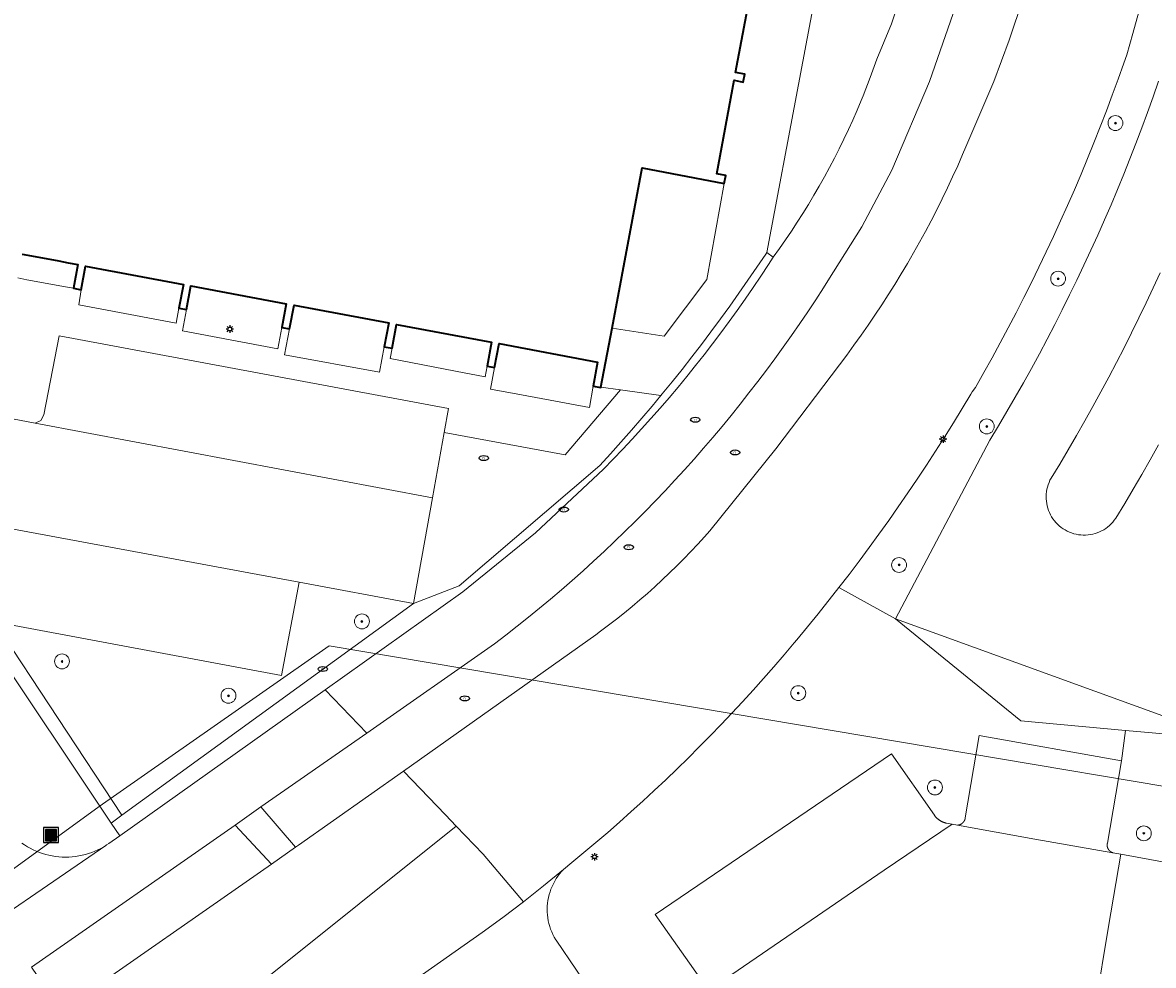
# Model space of a CAD drawing. Header units: metres. Extents: x 152610 to 160096, y 456114 to 462495.
# Tile 355 of 656: x 157858 to 157918, y 460037 to 460088. Entities that reach past the tile are written whole.
import ezdxf
from ezdxf.enums import TextEntityAlignment as Align

# ---------------------------------------------------------------- set-up
doc = ezdxf.new("R2010")
doc.units = ezdxf.units.M
doc.header["$LTSCALE"] = 0.5
doc.layers.get('0').update_dxf_attribs({"linetype": 'CONTINUOUS'})
for name, color, linetype, lineweight in [('B-PV-GR-BEPLANTING_CULTUUR_BODEMBEDEKKER-GV', 251, 'CONTINUOUS', 18), ('B-PV-GR-BEPLANTING_CULTUUR_BOSPLANTSOEN-GV', 251, 'CONTINUOUS', 18), ('B-PV-GR-BEPLANTING_CULTUUR_HEESTERS-GV', 251, 'CONTINUOUS', 18), ('B-PV-GR-BOOM-S', 251, 'CONTINUOUS', 25), ('B-PV-GR-HAAG-GV', 251, 'CONTINUOUS', 13), ('B-PV-GW-TALUD_KRUIN-G', 251, 'CONTINUOUS', 18), ('B-PV-IE-MEUBILAIR-S', 251, 'CONTINUOUS', 25), ('B-PV-IE-MEUBILAIR_WEGMEUBILAIR_AFVALBAK-S', 251, 'CONTINUOUS', 25), ('B-PV-KW-KUNSTWERK_DUIKER-G', 251, 'CONTINUOUS', 18), ('B-PV-OG-BEBOUWING-GV', 6, 'CONTINUOUS', 35), ('B-PV-OG-TERREIN_BEGROEID-GV', 251, 'CONTINUOUS', 18), ('B-PV-VH-GESLOTENVERHARDING_ASFALT-GV', 251, 'CONTINUOUS', 18), ('B-PV-VH-ONVERHARD_ZAND-GV', 251, 'CONTINUOUS', 18), ('B-PV-VH-OPENVERHARDING_BETONSTRAATSTEEN-GV', 251, 'CONTINUOUS', 18), ('B-PV-VH-OPENVERHARDING_STRAATBAKSTEEN-GV', 251, 'CONTINUOUS', 18), ('B-PV-VH-OPENVERHARDING_TEGEL-GV', 251, 'CONTINUOUS', 18)]:
    doc.layers.add(name, color=color, linetype=linetype, lineweight=lineweight)
doc.styles.add('NLCS-ISO', font='NLCS-ISO.ttf')

# ---------------------------------------------------------------- blocks, each defined once
blk = doc.blocks.new('SIE-WEG_AFVALBAK-SO')
h = blk.add_hatch(color=256)
h.dxf.hatch_style = 1
h.paths.add_polyline_path([(-1.5, -1.5), (1.5, -1.5), (1.5, 1.5), (-1.5, 1.5)])
for points in [[(-2, -2), (2, -2), (2, 2), (-2, 2)], [(-1.5, -1.5), (1.5, -1.5), (1.5, 1.5), (-1.5, 1.5)]]:
    blk.add_lwpolyline(points, close=True)
blk = doc.blocks.new('SIE-MEUBILAIR_PAAL_LICHTMAST-SO')
for points in [[(-0.62, 0), (-1, 0)], [(-0.71, 0.71), (-0.44, 0.44)], [(0, 1), (0, 0.62)], [(0.44, 0.44), (0.71, 0.71)], [(1, 0), (0.62, 0)], [(-0.71, -0.71), (-0.44, -0.44)], [(0, -0.62), (0, -1)], [(0.44, -0.44), (0.71, -0.71)]]:
    blk.add_lwpolyline(points)
blk.add_circle((0, 0), 0.5)
blk = doc.blocks.new('SIE-MEUBILAIR_PUT_RIOOLPUT-SO')
blk.add_ellipse((0, 0), major_axis=(1.25, 0), ratio=0.54)
at = {"style": 'NLCS-ISO'}
blk.add_text('ri', height=0.75, dxfattribs=at).set_placement((-0.04, 0.07), align=Align.MIDDLE_CENTER)
blk = doc.blocks.new('SIE-MEUBILAIR_PUT_DRAINAGEPUT-SO')
blk.add_ellipse((0, 0), major_axis=(1.25, 0), ratio=0.54)
at = {"style": 'NLCS-ISO'}
blk.add_text('dr', height=0.75, dxfattribs=at).set_placement((0.03, 0), align=Align.MIDDLE_CENTER)
blk = doc.blocks.new('SGR-BOOM_GBKN-SO')
at = {"linetype": 'ByBlock', "lineweight": 18}
h = blk.add_hatch(color=0, dxfattribs=at)
h.dxf.hatch_style = 1
edge = h.paths.add_edge_path()
edge.add_arc((0, 0), 0.25, 0, 360)
at = {"color": 0, "linetype": 'ByBlock', "lineweight": 18}
for radius in [2, 0.25]:
    blk.add_circle((0, 0), radius, dxfattribs=at)
at = {"color": 0, "linetype": 'ByBlock', "lineweight": 18, "style": 'NLCS-ISO'}
blk.add_attdef('SOORT', (2.5, 0), '', height=1.5, dxfattribs=at)

msp = doc.modelspace()

# ---------------------------------------------------------------- linework, layer by layer
at = {"layer": 'B-PV-GR-BEPLANTING_CULTUUR_BODEMBEDEKKER-GV', "flags": 128}
msp.add_lwpolyline([(157903.024, 460104.253), (157899.273, 460084.371), (157897.571, 460075.349), (157897.921, 460075.096), (157898.254, 460075.558), (157898.58, 460076.024), (157898.899, 460076.495), (157899.212, 460076.971), (157899.518, 460077.45), (157899.817, 460077.934), (157900.11, 460078.423), (157900.396, 460078.915), (157900.674, 460079.411), (157900.946, 460079.911), (157901.21, 460080.415), (157901.468, 460080.922), (157901.718, 460081.433), (157901.961, 460081.948), (157902.197, 460082.466), (157902.426, 460082.987), (157902.647, 460083.512), (157902.75, 460083.763), (157903.135, 460084.746), (157903.493, 460085.74), (157904.272, 460087.626), (157904.858, 460089.431)], dxfattribs=at)
msp.add_lwpolyline([(157878.583, 460056.477), (157872.44, 460057.625), (157871.503, 460052.61), (157856.06, 460055.49), (157862.924, 460045.1)], close=True, dxfattribs=at)
at = {"layer": 'B-PV-GR-BEPLANTING_CULTUUR_BOSPLANTSOEN-GV', "flags": 128}
for points in [[(157918.626, 460084.555), (157918.333, 460083.715), (157918.033, 460082.878), (157917.725, 460082.043), (157917.409, 460081.212), (157917.086, 460080.383), (157916.755, 460079.557), (157916.418, 460078.734), (157916.072, 460077.914), (157915.72, 460077.098), (157915.359, 460076.284), (157914.992, 460075.474), (157914.618, 460074.667), (157914.236, 460073.863), (157913.847, 460073.063), (157913.451, 460072.267), (157913.047, 460071.474), (157912.637, 460070.685), (157912.219, 460069.899), (157911.795, 460069.118), (157911.363, 460068.34), (157910.924, 460067.566), (157910.479, 460066.796), (157910.026, 460066.03), (157909.567, 460065.268), (157904.495, 460055.652), (157919.44, 460050.226)], [(157918.705, 460074.256), (157918.333, 460073.444), (157917.954, 460072.635), (157917.568, 460071.83), (157917.174, 460071.028), (157916.774, 460070.23), (157916.366, 460069.435), (157915.951, 460068.644), (157915.529, 460067.856), (157915.1, 460067.073), (157914.664, 460066.293), (157914.221, 460065.518), (157913.771, 460064.746), (157913.315, 460063.979), (157912.851, 460063.215), (157912.791, 460063.102), (157912.739, 460062.985), (157912.694, 460062.866), (157912.656, 460062.743), (157912.626, 460062.619), (157912.604, 460062.493), (157912.59, 460062.366), (157912.584, 460062.238), (157912.586, 460062.11), (157912.596, 460061.983), (157912.613, 460061.856), (157912.639, 460061.731), (157912.673, 460061.607), (157912.714, 460061.486), (157912.762, 460061.368), (157912.818, 460061.253), (157912.881, 460061.142), (157912.951, 460061.034), (157913.027, 460060.932), (157913.11, 460060.834), (157913.199, 460060.742), (157913.293, 460060.655), (157913.392, 460060.575), (157913.497, 460060.501), (157913.605, 460060.433), (157913.718, 460060.373), (157913.834, 460060.319), (157913.953, 460060.274), (157914.076, 460060.235), (157914.2, 460060.204), (157914.326, 460060.181), (157914.453, 460060.166), (157914.58, 460060.159), (157914.708, 460060.16), (157914.836, 460060.169), (157914.962, 460060.186), (157915.088, 460060.211), (157915.212, 460060.244), (157915.333, 460060.284), (157915.452, 460060.332), (157915.567, 460060.387), (157915.679, 460060.449), (157915.786, 460060.518), (157915.89, 460060.593), (157915.988, 460060.676), (157916.081, 460060.763), (157916.168, 460060.857), (157916.249, 460060.956), (157916.324, 460061.06), (157916.335, 460061.076), (157916.806, 460061.853), (157917.27, 460062.634), (157917.727, 460063.419), (157918.177, 460064.208), (157918.62, 460065.001)], [(157918.62, 460065.001), (157918.177, 460064.208), (157917.727, 460063.419), (157917.27, 460062.634), (157916.806, 460061.853), (157916.335, 460061.076), (157916.324, 460061.06), (157916.249, 460060.956), (157916.168, 460060.857), (157916.081, 460060.763), (157915.988, 460060.676), (157915.89, 460060.593), (157915.786, 460060.518), (157915.679, 460060.449), (157915.567, 460060.387), (157915.452, 460060.332), (157915.333, 460060.284), (157915.212, 460060.244), (157915.088, 460060.211), (157914.962, 460060.186), (157914.836, 460060.169), (157914.708, 460060.16), (157914.58, 460060.159), (157914.453, 460060.166), (157914.326, 460060.181), (157914.2, 460060.204), (157914.076, 460060.235), (157913.953, 460060.274), (157913.834, 460060.319), (157913.718, 460060.373), (157913.605, 460060.433), (157913.497, 460060.501), (157913.392, 460060.575), (157913.293, 460060.655), (157913.199, 460060.742), (157913.11, 460060.834), (157913.027, 460060.932), (157912.951, 460061.034), (157912.881, 460061.142), (157912.818, 460061.253), (157912.762, 460061.368), (157912.714, 460061.486), (157912.673, 460061.607), (157912.639, 460061.731), (157912.613, 460061.856), (157912.596, 460061.983), (157912.586, 460062.11), (157912.584, 460062.238), (157912.59, 460062.366), (157912.604, 460062.493), (157912.626, 460062.619), (157912.656, 460062.743), (157912.694, 460062.866), (157912.739, 460062.985), (157912.791, 460063.102), (157912.851, 460063.215), (157913.315, 460063.979), (157913.771, 460064.746), (157914.221, 460065.518), (157914.664, 460066.293), (157915.1, 460067.073), (157915.529, 460067.856), (157915.951, 460068.644), (157916.366, 460069.435), (157916.774, 460070.23), (157917.174, 460071.028), (157917.568, 460071.83), (157917.954, 460072.635), (157918.333, 460073.444), (157918.705, 460074.256)]]:
    msp.add_lwpolyline(points, dxfattribs=at)
msp.add_lwpolyline([(157919.44, 460050.226), (157904.495, 460055.652), (157911.229, 460050.17), (157916.842, 460049.664), (157922.36, 460049.166)], close=True, dxfattribs=at)
at = {"layer": 'B-PV-GR-BEPLANTING_CULTUUR_HEESTERS-GV', "flags": 128}
msp.add_lwpolyline([(157891.882, 460067.66), (157889.716, 460067.963), (157886.734, 460064.464), (157880.229, 460065.664), (157879.603, 460062.167), (157878.583, 460056.477), (157881.051, 460057.424), (157888.596, 460063.895), (157889.17, 460064.523), (157889.738, 460065.156), (157890.3, 460065.795), (157890.856, 460066.439), (157891.406, 460067.088)], close=True, dxfattribs=at)
at = {"layer": 'B-PV-GR-HAAG-GV', "flags": 128}
for points in [[(157897.921, 460075.096), (157897.571, 460075.349), (157897.513, 460075.261), (157897.04, 460074.554), (157896.56, 460073.852), (157896.073, 460073.154), (157895.58, 460072.461), (157895.08, 460071.772), (157894.575, 460071.088), (157894.062, 460070.409), (157893.543, 460069.735), (157893.018, 460069.066), (157892.487, 460068.401), (157891.949, 460067.742), (157891.882, 460067.66), (157891.406, 460067.088), (157890.856, 460066.439), (157890.3, 460065.795), (157889.738, 460065.156), (157889.17, 460064.523), (157888.596, 460063.895), (157881.051, 460057.424), (157878.583, 460056.477), (157862.924, 460045.1), (157862.348, 460044.681), (157862.813, 460043.988), (157873.846, 460051.844), (157881.248, 460057.115), (157885.143, 460060.273), (157888.799, 460063.705), (157889.32, 460064.237), (157889.835, 460064.774), (157890.345, 460065.317), (157890.849, 460065.865), (157891.347, 460066.419), (157891.839, 460066.977), (157892.324, 460067.542), (157892.804, 460068.111), (157893.278, 460068.685), (157893.745, 460069.265), (157894.206, 460069.85), (157894.661, 460070.439), (157895.109, 460071.033), (157895.551, 460071.632), (157895.987, 460072.236), (157896.416, 460072.845), (157896.839, 460073.458), (157897.254, 460074.075), (157897.664, 460074.697)], [(157856.06, 460055.49), (157855.642, 460055.568), (157855.708, 460054.582), (157862.348, 460044.681), (157862.924, 460045.1)]]:
    msp.add_lwpolyline(points, close=True, dxfattribs=at)
at = {"layer": 'B-PV-GW-TALUD_KRUIN-G', "flags": 128}
msp.add_lwpolyline([(157918.62, 460065.001), (157918.177, 460064.208), (157917.727, 460063.419), (157917.27, 460062.634), (157916.806, 460061.853), (157916.335, 460061.076), (157916.324, 460061.06), (157916.249, 460060.956), (157916.168, 460060.857), (157916.081, 460060.763), (157915.988, 460060.676), (157915.89, 460060.593), (157915.786, 460060.518), (157915.679, 460060.449), (157915.567, 460060.387), (157915.452, 460060.332), (157915.333, 460060.284), (157915.212, 460060.244), (157915.088, 460060.211), (157914.962, 460060.186), (157914.836, 460060.169), (157914.708, 460060.16), (157914.58, 460060.159), (157914.453, 460060.166), (157914.326, 460060.181), (157914.2, 460060.204), (157914.076, 460060.235), (157913.953, 460060.274), (157913.834, 460060.319), (157913.718, 460060.373), (157913.605, 460060.433), (157913.497, 460060.501), (157913.392, 460060.575), (157913.293, 460060.655), (157913.199, 460060.742), (157913.11, 460060.834), (157913.027, 460060.932), (157912.951, 460061.034), (157912.881, 460061.142), (157912.818, 460061.253), (157912.762, 460061.368), (157912.714, 460061.486), (157912.673, 460061.607), (157912.639, 460061.731), (157912.613, 460061.856), (157912.596, 460061.983), (157912.586, 460062.11), (157912.584, 460062.238), (157912.59, 460062.366), (157912.604, 460062.493), (157912.626, 460062.619), (157912.656, 460062.743), (157912.694, 460062.866), (157912.739, 460062.985), (157912.791, 460063.102), (157912.851, 460063.215), (157913.315, 460063.979), (157913.771, 460064.746), (157914.221, 460065.518), (157914.664, 460066.293), (157915.1, 460067.073), (157915.529, 460067.856), (157915.951, 460068.644), (157916.366, 460069.435), (157916.774, 460070.23), (157917.174, 460071.028), (157917.568, 460071.83), (157917.954, 460072.635), (157918.333, 460073.444), (157918.705, 460074.256)], dxfattribs=at)
at = {"layer": 'B-PV-KW-KUNSTWERK_DUIKER-G', "flags": 128}
for points in [[(157874.051, 460054.215), (157861.691, 460045.57), (157845.899, 460034.093), (157833.215, 460025.061)], [(157928.114, 460045.113), (157874.051, 460054.215)]]:
    msp.add_lwpolyline(points, dxfattribs=at)
at = {"layer": 'B-PV-OG-BEBOUWING-GV', "flags": 128}
msp.add_lwpolyline([(157857.568, 460075.26), (157858.059, 460075.168), (157858.55, 460075.076), (157859.041, 460074.983), (157859.532, 460074.891), (157860.023, 460074.799), (157860.55, 460074.7), (157860.31, 460073.42), (157860.73, 460073.34), (157860.97, 460074.62), (157866.22, 460073.63), (157865.98, 460072.359), (157866.391, 460072.28), (157866.63, 460073.56), (157871.75, 460072.59), (157871.51, 460071.319), (157871.93, 460071.24), (157872.17, 460072.51), (157877.26, 460071.56), (157877.02, 460070.279), (157877.44, 460070.2), (157877.68, 460071.48), (157882.78, 460070.52), (157882.54, 460069.239), (157882.949, 460069.171), (157883.19, 460070.45), (157888.48, 460069.45), (157888.24, 460068.17), (157888.66, 460068.09), (157888.664, 460068.111), (157889.261, 460071.285), (157890.88, 460079.89), (157895.29, 460079.06), (157895.37, 460079.48), (157894.88, 460079.57), (157895.82, 460084.6), (157896.31, 460084.5), (157896.39, 460084.93), (157895.9, 460085.02), (157896.81, 460089.85)], dxfattribs=at)
at = {"layer": 'B-PV-OG-TERREIN_BEGROEID-GV', "flags": 128}
for points in [[(157908.015, 460089.446), (157906.325, 460084.541), (157904.296, 460079.767), (157902.685, 460076.726), (157900.849, 460073.816), (157900.618, 460073.452), (157900.2, 460072.806), (157899.775, 460072.164), (157899.343, 460071.526), (157898.905, 460070.893), (157898.46, 460070.264), (157898.009, 460069.64), (157897.551, 460069.021), (157897.087, 460068.406), (157896.617, 460067.797), (157896.14, 460067.192), (157895.657, 460066.592), (157895.168, 460065.998), (157894.672, 460065.408), (157894.171, 460064.824), (157893.663, 460064.245), (157893.15, 460063.671), (157892.63, 460063.102), (157892.105, 460062.54), (157891.574, 460061.982), (157891.037, 460061.43), (157890.494, 460060.884), (157889.946, 460060.343), (157889.392, 460059.808), (157888.832, 460059.279), (157888.268, 460058.755), (157887.697, 460058.238), (157887.122, 460057.726), (157886.541, 460057.221), (157885.955, 460056.721), (157885.363, 460056.228), (157884.767, 460055.741), (157884.166, 460055.26), (157883.559, 460054.785), (157882.948, 460054.317), (157876.081, 460049.52), (157870.392, 460045.546), (157872.25, 460043.384), (157872.41, 460043.496), (157878.044, 460047.478), (157888.395, 460054.795), (157888.638, 460054.993), (157889.071, 460055.316), (157889.498, 460055.646), (157889.921, 460055.981), (157890.339, 460056.323), (157890.752, 460056.672), (157891.159, 460057.026), (157891.561, 460057.386), (157891.958, 460057.752), (157892.35, 460058.124), (157892.735, 460058.502), (157893.115, 460058.885), (157893.49, 460059.275), (157893.859, 460059.669), (157894.221, 460060.069), (157894.51, 460060.396), (157898.061, 460064.799), (157901.475, 460069.31), (157901.87, 460069.834), (157902.259, 460070.363), (157902.641, 460070.896), (157903.016, 460071.435), (157903.385, 460071.977), (157903.748, 460072.525), (157904.104, 460073.076), (157904.453, 460073.632), (157904.795, 460074.192), (157905.13, 460074.756), (157905.458, 460075.324), (157905.78, 460075.897), (157906.094, 460076.473), (157906.402, 460077.053), (157906.702, 460077.636), (157906.995, 460078.223), (157907.281, 460078.814), (157907.56, 460079.408), (157907.831, 460080.006), (157908.096, 460080.606), (157908.272, 460081.019), (157909.774, 460084.53), (157910.591, 460086.758), (157911.35, 460089.006)], [(157917.573, 460088.281), (157917.247, 460087.12), (157916.913, 460085.96), (157916.762, 460085.526), (157916.455, 460084.665), (157916.141, 460083.806), (157915.82, 460082.951), (157915.491, 460082.098), (157915.155, 460081.248), (157914.811, 460080.401), (157914.46, 460079.557), (157914.101, 460078.717), (157913.735, 460077.879), (157913.362, 460077.045), (157912.981, 460076.214), (157912.594, 460075.386), (157912.198, 460074.562), (157911.796, 460073.741), (157911.387, 460072.924), (157910.97, 460072.11), (157910.547, 460071.301), (157910.116, 460070.494), (157909.678, 460069.692), (157909.234, 460068.894), (157908.782, 460068.099), (157908.612, 460067.865), (157908.533, 460067.731), (157908.07, 460066.96), (157907.6, 460066.193), (157907.124, 460065.43), (157906.641, 460064.672), (157906.151, 460063.918), (157905.654, 460063.168), (157905.151, 460062.423), (157904.641, 460061.682), (157904.125, 460060.946), (157903.602, 460060.214), (157903.073, 460059.487), (157902.537, 460058.765), (157901.995, 460058.047), (157901.446, 460057.335), (157904.495, 460055.652), (157909.567, 460065.268), (157910.026, 460066.03), (157910.479, 460066.796), (157910.924, 460067.566), (157911.363, 460068.34), (157911.795, 460069.118), (157912.219, 460069.899), (157912.637, 460070.685), (157913.047, 460071.474), (157913.451, 460072.267), (157913.847, 460073.063), (157914.236, 460073.863), (157914.618, 460074.667), (157914.992, 460075.474), (157915.359, 460076.284), (157915.72, 460077.098), (157916.072, 460077.914), (157916.418, 460078.734), (157916.755, 460079.557), (157917.086, 460080.383), (157917.409, 460081.212), (157917.725, 460082.043), (157918.033, 460082.878), (157918.333, 460083.715), (157918.626, 460084.555)], [(157894.183, 460036.057), (157891.583, 460039.767), (157904.282, 460048.411), (157906.58, 460045.099), (157906.591, 460045.084), (157906.603, 460045.069), (157906.615, 460045.054), (157906.627, 460045.039), (157906.639, 460045.025), (157906.652, 460045.011), (157906.664, 460044.997), (157906.677, 460044.983), (157906.691, 460044.97), (157906.704, 460044.957), (157906.718, 460044.944), (157906.732, 460044.931), (157906.746, 460044.918), (157906.761, 460044.906), (157906.775, 460044.894), (157906.79, 460044.882), (157906.805, 460044.87), (157906.82, 460044.859), (157906.836, 460044.848), (157906.851, 460044.837), (157906.867, 460044.827), (157906.883, 460044.817), (157906.899, 460044.807), (157906.915, 460044.797), (157906.932, 460044.788), (157906.948, 460044.779), (157906.965, 460044.77), (157906.982, 460044.762), (157906.999, 460044.753), (157907.016, 460044.746), (157907.034, 460044.738), (157907.051, 460044.731), (157907.069, 460044.724), (157907.087, 460044.717), (157907.104, 460044.711), (157907.122, 460044.705), (157907.141, 460044.699), (157907.159, 460044.694), (157907.177, 460044.688), (157907.195, 460044.684), (157907.214, 460044.679), (157907.232, 460044.675), (157907.527, 460044.621), (157907.817, 460044.568), (157907.825, 460044.569), (157907.833, 460044.569), (157907.841, 460044.57), (157907.849, 460044.571), (157907.857, 460044.573), (157907.865, 460044.574), (157907.873, 460044.575), (157907.881, 460044.577), (157907.888, 460044.579), (157907.896, 460044.58), (157907.904, 460044.582), (157907.912, 460044.585), (157907.919, 460044.587), (157907.927, 460044.589), (157907.935, 460044.592), (157907.942, 460044.595), (157907.95, 460044.597), (157907.957, 460044.6), (157907.965, 460044.603), (157907.972, 460044.606), (157907.979, 460044.61), (157907.986, 460044.613), (157907.994, 460044.617), (157908.001, 460044.621), (157908.008, 460044.624), (157908.015, 460044.628), (157908.022, 460044.632), (157908.029, 460044.637), (157908.035, 460044.641), (157908.042, 460044.645), (157908.049, 460044.65), (157908.055, 460044.655), (157908.062, 460044.659), (157908.068, 460044.664), (157908.074, 460044.669), (157908.08, 460044.674), (157908.087, 460044.68), (157908.093, 460044.685), (157908.098, 460044.69), (157908.104, 460044.696), (157908.11, 460044.701), (157908.115, 460044.707), (157908.121, 460044.713), (157908.126, 460044.719), (157908.132, 460044.725), (157908.137, 460044.731), (157908.142, 460044.737), (157908.147, 460044.744), (157908.152, 460044.75), (157908.157, 460044.756), (157908.161, 460044.763), (157908.166, 460044.77), (157908.17, 460044.776), (157908.174, 460044.783), (157908.179, 460044.79), (157908.183, 460044.797), (157908.187, 460044.804), (157908.19, 460044.811), (157908.194, 460044.818), (157908.198, 460044.825), (157908.201, 460044.833), (157908.204, 460044.84), (157908.207, 460044.847), (157908.211, 460044.855), (157908.214, 460044.862), (157908.216, 460044.87), (157908.219, 460044.877), (157908.221, 460044.885), (157908.224, 460044.892), (157908.226, 460044.9), (157908.228, 460044.908), (157908.23, 460044.916), (157908.232, 460044.924), (157908.234, 460044.931), (157908.235, 460044.939), (157908.237, 460044.947), (157908.238, 460044.955), (157908.239, 460044.963), (157908.977, 460049.393), (157916.63, 460048.035), (157916.842, 460049.664), (157911.229, 460050.17), (157904.495, 460055.652), (157901.446, 460057.335), (157900.329, 460055.923), (157899.186, 460054.531), (157899.046, 460054.363), (157898.503, 460053.721), (157897.955, 460053.084), (157897.4, 460052.451), (157896.839, 460051.825), (157896.272, 460051.203), (157895.699, 460050.587), (157895.121, 460049.977), (157894.536, 460049.372), (157893.946, 460048.772), (157893.35, 460048.178), (157892.749, 460047.59), (157892.142, 460047.008), (157891.53, 460046.431), (157890.912, 460045.861), (157890.288, 460045.296), (157889.66, 460044.737), (157889.026, 460044.184), (157888.387, 460043.637), (157887.742, 460043.097), (157887.093, 460042.562), (157886.649, 460042.188), (157886.542, 460042.073), (157886.442, 460041.952), (157886.347, 460041.826), (157886.259, 460041.696), (157886.178, 460041.561), (157886.103, 460041.422), (157886.036, 460041.28), (157885.977, 460041.135), (157885.924, 460040.986), (157885.879, 460040.835), (157885.842, 460040.683), (157885.813, 460040.528), (157885.792, 460040.372), (157885.778, 460040.215), (157885.773, 460040.058), (157885.776, 460039.901), (157885.786, 460039.744), (157885.805, 460039.588), (157885.831, 460039.433), (157885.866, 460039.279), (157885.908, 460039.128), (157885.958, 460038.978), (157886.015, 460038.832), (157886.08, 460038.688), (157886.151, 460038.549), (157886.23, 460038.413), (157886.248, 460038.384), (157889.525, 460033.548)], [(157922.36, 460049.166), (157916.842, 460049.664), (157916.63, 460048.035), (157915.876, 460043.603), (157915.874, 460043.596), (157915.873, 460043.589), (157915.871, 460043.581), (157915.87, 460043.574), (157915.869, 460043.567), (157915.867, 460043.559), (157915.866, 460043.552), (157915.866, 460043.544), (157915.865, 460043.537), (157915.864, 460043.53), (157915.864, 460043.522), (157915.863, 460043.515), (157915.863, 460043.507), (157915.863, 460043.5), (157915.863, 460043.492), (157915.863, 460043.485), (157915.864, 460043.477), (157915.864, 460043.47), (157915.865, 460043.463), (157915.865, 460043.455), (157915.866, 460043.448), (157915.867, 460043.44), (157915.868, 460043.433), (157915.869, 460043.426), (157915.871, 460043.418), (157915.872, 460043.411), (157915.874, 460043.404), (157915.875, 460043.396), (157915.877, 460043.389), (157915.879, 460043.382), (157915.881, 460043.375), (157915.883, 460043.368), (157915.886, 460043.361), (157915.888, 460043.354), (157915.891, 460043.347), (157915.894, 460043.34), (157915.896, 460043.333), (157915.899, 460043.326), (157915.902, 460043.319), (157915.905, 460043.312), (157915.909, 460043.306), (157915.912, 460043.299), (157915.916, 460043.293), (157915.919, 460043.286), (157915.923, 460043.28), (157915.927, 460043.273), (157915.931, 460043.267), (157915.935, 460043.261), (157915.939, 460043.255), (157915.943, 460043.248), (157915.948, 460043.242), (157915.952, 460043.236), (157915.957, 460043.231), (157915.962, 460043.225), (157915.966, 460043.219), (157915.971, 460043.214), (157915.976, 460043.208), (157915.981, 460043.203), (157915.987, 460043.197), (157915.992, 460043.192), (157915.997, 460043.187), (157916.003, 460043.182), (157916.008, 460043.177), (157916.014, 460043.172), (157916.02, 460043.167), (157916.025, 460043.162), (157916.031, 460043.158), (157916.037, 460043.153), (157916.043, 460043.149), (157916.049, 460043.145), (157916.056, 460043.141), (157916.062, 460043.136), (157916.068, 460043.133), (157916.074, 460043.129), (157916.081, 460043.125), (157916.087, 460043.121), (157916.094, 460043.118), (157916.101, 460043.114), (157916.107, 460043.111), (157916.114, 460043.108), (157916.121, 460043.105), (157916.128, 460043.102), (157916.135, 460043.099), (157916.142, 460043.097), (157916.149, 460043.094), (157916.156, 460043.092), (157916.163, 460043.089), (157916.177, 460043.085), (157916.602, 460043.008), (157921.468, 460042.112)]]:
    msp.add_lwpolyline(points, dxfattribs=at)
msp.add_lwpolyline([(157870.953, 460042.479), (157868.997, 460044.572), (157858.067, 460036.937), (157859.648, 460034.587)], close=True, dxfattribs=at)
at = {"layer": 'B-PV-VH-GESLOTENVERHARDING_ASFALT-GV', "flags": 128}
for points in [[(157904.858, 460089.431), (157904.272, 460087.626), (157903.493, 460085.74), (157903.135, 460084.746), (157902.75, 460083.763), (157902.647, 460083.512), (157902.426, 460082.987), (157902.197, 460082.466), (157901.961, 460081.948), (157901.718, 460081.433), (157901.468, 460080.922), (157901.21, 460080.415), (157900.946, 460079.911), (157900.674, 460079.411), (157900.396, 460078.915), (157900.11, 460078.423), (157899.817, 460077.934), (157899.518, 460077.45), (157899.212, 460076.971), (157898.899, 460076.495), (157898.58, 460076.024), (157898.254, 460075.558), (157897.921, 460075.096), (157897.664, 460074.697), (157897.254, 460074.075), (157896.839, 460073.458), (157896.416, 460072.845), (157895.987, 460072.236), (157895.551, 460071.632), (157895.109, 460071.033), (157894.661, 460070.439), (157894.206, 460069.85), (157893.745, 460069.265), (157893.278, 460068.685), (157892.804, 460068.111), (157892.324, 460067.542), (157891.839, 460066.977), (157891.347, 460066.419), (157890.849, 460065.865), (157890.345, 460065.317), (157889.835, 460064.774), (157889.32, 460064.237), (157888.799, 460063.705), (157885.143, 460060.273), (157881.248, 460057.115), (157873.846, 460051.844), (157875.637, 460049.982), (157876.081, 460049.52), (157882.948, 460054.317), (157883.559, 460054.785), (157884.166, 460055.26), (157884.767, 460055.741), (157885.363, 460056.228), (157885.955, 460056.721), (157886.541, 460057.221), (157887.122, 460057.726), (157887.697, 460058.238), (157888.268, 460058.755), (157888.832, 460059.279), (157889.392, 460059.808), (157889.946, 460060.343), (157890.494, 460060.884), (157891.037, 460061.43), (157891.574, 460061.982), (157892.105, 460062.54), (157892.63, 460063.102), (157893.15, 460063.671), (157893.663, 460064.245), (157894.171, 460064.824), (157894.672, 460065.408), (157895.168, 460065.998), (157895.657, 460066.592), (157896.14, 460067.192), (157896.617, 460067.797), (157897.087, 460068.406), (157897.551, 460069.021), (157898.009, 460069.64), (157898.46, 460070.264), (157898.905, 460070.893), (157899.343, 460071.526), (157899.775, 460072.164), (157900.2, 460072.806), (157900.618, 460073.452), (157900.849, 460073.816), (157902.685, 460076.726), (157904.296, 460079.767), (157906.325, 460084.541), (157908.015, 460089.446)], [(157911.35, 460089.006), (157910.591, 460086.758), (157909.774, 460084.53), (157908.272, 460081.019), (157908.096, 460080.606), (157907.831, 460080.006), (157907.56, 460079.408), (157907.281, 460078.814), (157906.995, 460078.223), (157906.702, 460077.636), (157906.402, 460077.053), (157906.094, 460076.473), (157905.78, 460075.897), (157905.458, 460075.324), (157905.13, 460074.756), (157904.795, 460074.192), (157904.453, 460073.632), (157904.104, 460073.076), (157903.748, 460072.525), (157903.385, 460071.977), (157903.016, 460071.435), (157902.641, 460070.896), (157902.259, 460070.363), (157901.87, 460069.834), (157901.475, 460069.31), (157898.061, 460064.799), (157894.51, 460060.396), (157894.221, 460060.069), (157893.859, 460059.669), (157893.49, 460059.275), (157893.115, 460058.885), (157892.735, 460058.502), (157892.35, 460058.124), (157891.958, 460057.752), (157891.561, 460057.386), (157891.159, 460057.026), (157890.752, 460056.672), (157890.339, 460056.323), (157889.921, 460055.981), (157889.498, 460055.646), (157889.071, 460055.316), (157888.638, 460054.993), (157888.395, 460054.795), (157878.044, 460047.478), (157880.307, 460045.124), (157880.887, 460044.521), (157882.338, 460043.011), (157884.495, 460040.453), (157885.58, 460041.311), (157886.649, 460042.188), (157887.093, 460042.562), (157887.742, 460043.097), (157888.387, 460043.637), (157889.026, 460044.184), (157889.66, 460044.737), (157890.288, 460045.296), (157890.912, 460045.861), (157891.53, 460046.431), (157892.142, 460047.008), (157892.749, 460047.59), (157893.35, 460048.178), (157893.946, 460048.772), (157894.536, 460049.372), (157895.121, 460049.977), (157895.699, 460050.587), (157896.272, 460051.203), (157896.839, 460051.825), (157897.4, 460052.451), (157897.955, 460053.084), (157898.503, 460053.721), (157899.046, 460054.363), (157899.186, 460054.531), (157900.329, 460055.923), (157901.446, 460057.335), (157901.995, 460058.047), (157902.537, 460058.765), (157903.073, 460059.487), (157903.602, 460060.214), (157904.125, 460060.946), (157904.641, 460061.682), (157905.151, 460062.423), (157905.654, 460063.168), (157906.151, 460063.918), (157906.641, 460064.672), (157907.124, 460065.43), (157907.6, 460066.193), (157908.07, 460066.96), (157908.533, 460067.731), (157908.612, 460067.865), (157908.782, 460068.099), (157909.234, 460068.894), (157909.678, 460069.692), (157910.116, 460070.494), (157910.547, 460071.301), (157910.97, 460072.11), (157911.387, 460072.924), (157911.796, 460073.741), (157912.198, 460074.562), (157912.594, 460075.386), (157912.981, 460076.214), (157913.362, 460077.045), (157913.735, 460077.879), (157914.101, 460078.717), (157914.46, 460079.557), (157914.811, 460080.401), (157915.155, 460081.248), (157915.491, 460082.098), (157915.82, 460082.951), (157916.141, 460083.806), (157916.455, 460084.665), (157916.762, 460085.526), (157916.913, 460085.96), (157917.247, 460087.12), (157917.573, 460088.281)], [(157858.067, 460036.937), (157868.997, 460044.572), (157870.392, 460045.546), (157876.081, 460049.52), (157875.637, 460049.982), (157873.846, 460051.844), (157862.813, 460043.988), (157862.214, 460043.586), (157862.096, 460043.506), (157862.06, 460043.482), (157853.315, 460037.496), (157838.576, 460027.273)], [(157870.465, 460036.163), (157880.887, 460044.521), (157880.307, 460045.124), (157878.044, 460047.478), (157872.41, 460043.496), (157872.25, 460043.384), (157870.953, 460042.479), (157859.648, 460034.587)], [(157874.419, 460033.262), (157882.279, 460038.798), (157883.395, 460039.615), (157884.495, 460040.453), (157882.338, 460043.011), (157880.887, 460044.521), (157870.465, 460036.163)]]:
    msp.add_lwpolyline(points, dxfattribs=at)
at = {"layer": 'B-PV-VH-ONVERHARD_ZAND-GV', "flags": 128}
for points in [[(157897.921, 460075.096), (157897.571, 460075.349), (157897.513, 460075.261), (157897.04, 460074.554), (157896.56, 460073.852), (157896.073, 460073.154), (157895.58, 460072.461), (157895.08, 460071.772), (157894.575, 460071.088), (157894.062, 460070.409), (157893.543, 460069.735), (157893.018, 460069.066), (157892.487, 460068.401), (157891.949, 460067.742), (157891.882, 460067.66), (157891.406, 460067.088), (157890.856, 460066.439), (157890.3, 460065.795), (157889.738, 460065.156), (157889.17, 460064.523), (157888.596, 460063.895), (157881.051, 460057.424), (157878.583, 460056.477), (157862.924, 460045.1), (157862.348, 460044.681), (157862.813, 460043.988), (157873.846, 460051.844), (157881.248, 460057.115), (157885.143, 460060.273), (157888.799, 460063.705), (157889.32, 460064.237), (157889.835, 460064.774), (157890.345, 460065.317), (157890.849, 460065.865), (157891.347, 460066.419), (157891.839, 460066.977), (157892.324, 460067.542), (157892.804, 460068.111), (157893.278, 460068.685), (157893.745, 460069.265), (157894.206, 460069.85), (157894.661, 460070.439), (157895.109, 460071.033), (157895.551, 460071.632), (157895.987, 460072.236), (157896.416, 460072.845), (157896.839, 460073.458), (157897.254, 460074.075), (157897.664, 460074.697)], [(157856.06, 460055.49), (157855.642, 460055.568), (157855.708, 460054.582), (157862.348, 460044.681), (157862.924, 460045.1)]]:
    msp.add_lwpolyline(points, close=True, dxfattribs=at)
at = {"layer": 'B-PV-VH-OPENVERHARDING_BETONSTRAATSTEEN-GV', "flags": 128}
for points in [[(157829.34, 460071.54), (157827.764, 460071.798), (157827.755, 460071.738), (157827.737, 460071.637), (157826.774, 460066.222), (157826.763, 460066.162), (157828.32, 460065.818), (157831.392, 460065.247), (157872.44, 460057.625), (157878.583, 460056.477), (157879.603, 460062.167), (157858.259, 460066.173), (157856.662, 460066.475), (157848.459, 460068.013), (157848.402, 460068.026), (157846.779, 460068.32)], [(157880.461, 460066.956), (157859.54, 460070.87), (157858.716, 460066.63), (157858.565, 460066.324), (157858.259, 460066.173), (157879.603, 460062.167), (157880.229, 460065.664)], [(157831.392, 460065.247), (157828.32, 460065.818), (157827.43, 460060.83), (157828.1, 460060.705), (157828.091, 460060.661), (157830.418, 460060.215), (157830.429, 460060.271), (157855.642, 460055.568), (157856.06, 460055.49), (157871.503, 460052.61), (157872.44, 460057.625)], [(157916.63, 460048.035), (157908.977, 460049.393), (157908.239, 460044.963), (157908.238, 460044.955), (157908.237, 460044.947), (157908.235, 460044.939), (157908.234, 460044.931), (157908.232, 460044.924), (157908.23, 460044.916), (157908.228, 460044.908), (157908.226, 460044.9), (157908.224, 460044.892), (157908.221, 460044.885), (157908.219, 460044.877), (157908.216, 460044.87), (157908.214, 460044.862), (157908.211, 460044.855), (157908.207, 460044.847), (157908.204, 460044.84), (157908.201, 460044.833), (157908.198, 460044.825), (157908.194, 460044.818), (157908.19, 460044.811), (157908.187, 460044.804), (157908.183, 460044.797), (157908.179, 460044.79), (157908.174, 460044.783), (157908.17, 460044.776), (157908.166, 460044.77), (157908.161, 460044.763), (157908.157, 460044.756), (157908.152, 460044.75), (157908.147, 460044.744), (157908.142, 460044.737), (157908.137, 460044.731), (157908.132, 460044.725), (157908.126, 460044.719), (157908.121, 460044.713), (157908.115, 460044.707), (157908.11, 460044.701), (157908.104, 460044.696), (157908.098, 460044.69), (157908.093, 460044.685), (157908.087, 460044.68), (157908.08, 460044.674), (157908.074, 460044.669), (157908.068, 460044.664), (157908.062, 460044.659), (157908.055, 460044.655), (157908.049, 460044.65), (157908.042, 460044.645), (157908.035, 460044.641), (157908.029, 460044.637), (157908.022, 460044.632), (157908.015, 460044.628), (157908.008, 460044.624), (157908.001, 460044.621), (157907.994, 460044.617), (157907.986, 460044.613), (157907.979, 460044.61), (157907.972, 460044.606), (157907.965, 460044.603), (157907.957, 460044.6), (157907.95, 460044.597), (157907.942, 460044.595), (157907.935, 460044.592), (157907.927, 460044.589), (157907.919, 460044.587), (157907.912, 460044.585), (157907.904, 460044.582), (157907.896, 460044.58), (157907.888, 460044.579), (157907.881, 460044.577), (157907.873, 460044.575), (157907.865, 460044.574), (157907.857, 460044.573), (157907.849, 460044.571), (157907.841, 460044.57), (157907.833, 460044.569), (157907.825, 460044.569), (157907.817, 460044.568), (157911.97, 460043.824), (157916.177, 460043.085), (157916.163, 460043.089), (157916.156, 460043.092), (157916.149, 460043.094), (157916.142, 460043.097), (157916.135, 460043.099), (157916.128, 460043.102), (157916.121, 460043.105), (157916.114, 460043.108), (157916.107, 460043.111), (157916.101, 460043.114), (157916.094, 460043.118), (157916.087, 460043.121), (157916.081, 460043.125), (157916.074, 460043.129), (157916.068, 460043.133), (157916.062, 460043.136), (157916.056, 460043.141), (157916.049, 460043.145), (157916.043, 460043.149), (157916.037, 460043.153), (157916.031, 460043.158), (157916.025, 460043.162), (157916.02, 460043.167), (157916.014, 460043.172), (157916.008, 460043.177), (157916.003, 460043.182), (157915.997, 460043.187), (157915.992, 460043.192), (157915.987, 460043.197), (157915.981, 460043.203), (157915.976, 460043.208), (157915.971, 460043.214), (157915.966, 460043.219), (157915.962, 460043.225), (157915.957, 460043.231), (157915.952, 460043.236), (157915.948, 460043.242), (157915.943, 460043.248), (157915.939, 460043.255), (157915.935, 460043.261), (157915.931, 460043.267), (157915.927, 460043.273), (157915.923, 460043.28), (157915.919, 460043.286), (157915.916, 460043.293), (157915.912, 460043.299), (157915.909, 460043.306), (157915.905, 460043.312), (157915.902, 460043.319), (157915.899, 460043.326), (157915.896, 460043.333), (157915.894, 460043.34), (157915.891, 460043.347), (157915.888, 460043.354), (157915.886, 460043.361), (157915.883, 460043.368), (157915.881, 460043.375), (157915.879, 460043.382), (157915.877, 460043.389), (157915.875, 460043.396), (157915.874, 460043.404), (157915.872, 460043.411), (157915.871, 460043.418), (157915.869, 460043.426), (157915.868, 460043.433), (157915.867, 460043.44), (157915.866, 460043.448), (157915.865, 460043.455), (157915.865, 460043.463), (157915.864, 460043.47), (157915.864, 460043.477), (157915.863, 460043.485), (157915.863, 460043.492), (157915.863, 460043.5), (157915.863, 460043.507), (157915.863, 460043.515), (157915.864, 460043.522), (157915.864, 460043.53), (157915.865, 460043.537), (157915.866, 460043.544), (157915.866, 460043.552), (157915.867, 460043.559), (157915.869, 460043.567), (157915.87, 460043.574), (157915.871, 460043.581), (157915.873, 460043.589), (157915.874, 460043.596), (157915.876, 460043.603)]]:
    msp.add_lwpolyline(points, close=True, dxfattribs=at)
for points in [[(157894.039, 460035.42), (157903.885, 460042.158), (157907.527, 460044.621), (157907.232, 460044.675), (157907.214, 460044.679), (157907.195, 460044.684), (157907.177, 460044.688), (157907.159, 460044.694), (157907.141, 460044.699), (157907.122, 460044.705), (157907.104, 460044.711), (157907.087, 460044.717), (157907.069, 460044.724), (157907.051, 460044.731), (157907.034, 460044.738), (157907.016, 460044.746), (157906.999, 460044.753), (157906.982, 460044.762), (157906.965, 460044.77), (157906.948, 460044.779), (157906.932, 460044.788), (157906.915, 460044.797), (157906.899, 460044.807), (157906.883, 460044.817), (157906.867, 460044.827), (157906.851, 460044.837), (157906.836, 460044.848), (157906.82, 460044.859), (157906.805, 460044.87), (157906.79, 460044.882), (157906.775, 460044.894), (157906.761, 460044.906), (157906.746, 460044.918), (157906.732, 460044.931), (157906.718, 460044.944), (157906.704, 460044.957), (157906.691, 460044.97), (157906.677, 460044.983), (157906.664, 460044.997), (157906.652, 460045.011), (157906.639, 460045.025), (157906.627, 460045.039), (157906.615, 460045.054), (157906.603, 460045.069), (157906.591, 460045.084), (157906.58, 460045.099), (157904.282, 460048.411), (157891.583, 460039.767), (157894.183, 460036.057)], [(157915.244, 460034.905), (157915.936, 460039.127), (157916.602, 460043.008), (157916.177, 460043.085), (157911.97, 460043.824), (157907.817, 460044.568), (157907.527, 460044.621), (157903.885, 460042.158), (157894.039, 460035.42)], [(157853.315, 460037.496), (157862.06, 460043.482), (157861.944, 460043.411), (157861.787, 460043.323), (157861.627, 460043.242), (157861.463, 460043.168), (157861.297, 460043.102), (157861.127, 460043.043), (157860.955, 460042.992), (157860.781, 460042.949), (157860.605, 460042.913), (157860.428, 460042.885), (157860.249, 460042.865), (157860.07, 460042.853), (157859.891, 460042.85), (157859.712, 460042.854), (157859.532, 460042.866), (157859.354, 460042.886), (157859.177, 460042.914), (157859.001, 460042.95), (157858.827, 460042.993), (157858.655, 460043.045), (157858.486, 460043.104), (157858.319, 460043.17), (157858.155, 460043.244), (157857.995, 460043.325), (157857.839, 460043.413), (157857.687, 460043.508), (157857.539, 460043.61)], [(157921.468, 460042.112), (157916.602, 460043.008), (157915.936, 460039.127), (157915.244, 460034.905)], [(157889.525, 460033.548), (157886.248, 460038.384), (157886.23, 460038.413), (157886.151, 460038.549), (157886.08, 460038.688), (157886.015, 460038.832), (157885.958, 460038.978), (157885.908, 460039.128), (157885.866, 460039.279), (157885.831, 460039.433), (157885.805, 460039.588), (157885.786, 460039.744), (157885.776, 460039.901), (157885.773, 460040.058), (157885.778, 460040.215), (157885.792, 460040.372), (157885.813, 460040.528), (157885.842, 460040.683), (157885.879, 460040.835), (157885.924, 460040.986), (157885.977, 460041.135), (157886.036, 460041.28), (157886.103, 460041.422), (157886.178, 460041.561), (157886.259, 460041.696), (157886.347, 460041.826), (157886.442, 460041.952), (157886.542, 460042.073), (157886.649, 460042.188), (157885.58, 460041.311), (157884.495, 460040.453), (157883.395, 460039.615), (157882.279, 460038.798), (157874.419, 460033.262)]]:
    msp.add_lwpolyline(points, dxfattribs=at)
at = {"layer": 'B-PV-VH-OPENVERHARDING_STRAATBAKSTEEN-GV', "flags": 128}
msp.add_lwpolyline([(157857.539, 460043.61), (157857.687, 460043.508), (157857.839, 460043.413), (157857.995, 460043.325), (157858.155, 460043.244), (157858.319, 460043.17), (157858.486, 460043.104), (157858.655, 460043.045), (157858.827, 460042.993), (157859.001, 460042.95), (157859.177, 460042.914), (157859.354, 460042.886), (157859.532, 460042.866), (157859.712, 460042.854), (157859.891, 460042.85), (157860.07, 460042.853), (157860.249, 460042.865), (157860.428, 460042.885), (157860.605, 460042.913), (157860.781, 460042.949), (157860.955, 460042.992), (157861.127, 460043.043), (157861.297, 460043.102), (157861.463, 460043.168), (157861.627, 460043.242), (157861.787, 460043.323), (157861.944, 460043.411), (157862.06, 460043.482), (157862.096, 460043.506), (157862.214, 460043.586), (157862.813, 460043.988), (157862.348, 460044.681), (157855.708, 460054.582)], dxfattribs=at)
at = {"layer": 'B-PV-VH-OPENVERHARDING_TEGEL-GV', "flags": 128}
for points in [[(157896.81, 460089.85), (157895.9, 460085.02), (157896.39, 460084.93), (157896.31, 460084.5), (157895.82, 460084.6), (157894.88, 460079.57), (157895.37, 460079.48), (157895.29, 460079.06), (157894.354, 460073.887), (157892.061, 460070.854), (157889.261, 460071.285), (157888.664, 460068.111), (157889.716, 460067.963), (157891.882, 460067.66), (157891.949, 460067.742), (157892.487, 460068.401), (157893.018, 460069.066), (157893.543, 460069.735), (157894.062, 460070.409), (157894.575, 460071.088), (157895.08, 460071.772), (157895.58, 460072.461), (157896.073, 460073.154), (157896.56, 460073.852), (157897.04, 460074.554), (157897.513, 460075.261), (157897.571, 460075.349), (157899.273, 460084.371), (157903.024, 460104.253)], [(157857.326, 460073.976), (157857.817, 460073.884), (157858.308, 460073.793), (157858.799, 460073.701), (157859.29, 460073.61), (157859.781, 460073.518), (157860.31, 460073.42), (157860.55, 460074.7), (157860.023, 460074.799), (157859.532, 460074.891), (157859.041, 460074.983), (157858.55, 460075.076), (157858.059, 460075.168), (157857.568, 460075.26)], [(157856.662, 460066.475), (157858.259, 460066.173), (157858.565, 460066.324), (157858.716, 460066.63), (157859.54, 460070.87), (157880.461, 460066.956), (157880.229, 460065.664), (157886.734, 460064.464), (157889.716, 460067.963), (157888.664, 460068.111), (157888.66, 460068.09), (157888.24, 460068.17), (157888.04, 460067.01), (157884.387, 460067.69), (157882.73, 460067.999), (157882.949, 460069.171), (157882.54, 460069.239), (157882.433, 460068.665), (157880.848, 460068.97), (157877.337, 460069.645), (157877.44, 460070.2), (157877.02, 460070.279), (157876.764, 460068.913), (157871.665, 460069.842), (157871.93, 460071.24), (157871.51, 460071.319), (157871.293, 460070.167), (157866.176, 460071.137), (157866.391, 460072.28), (157865.98, 460072.359), (157865.826, 460071.544), (157860.61, 460072.54), (157860.73, 460073.34), (157860.31, 460073.42), (157859.781, 460073.518), (157859.29, 460073.61), (157858.799, 460073.701), (157858.308, 460073.793), (157857.817, 460073.884), (157857.326, 460073.976)]]:
    msp.add_lwpolyline(points, dxfattribs=at)
for points in [[(157889.261, 460071.285), (157892.061, 460070.854), (157894.354, 460073.887), (157895.29, 460079.06), (157890.88, 460079.89)], [(157866.22, 460073.63), (157860.97, 460074.62), (157860.73, 460073.34), (157860.61, 460072.54), (157865.826, 460071.544), (157865.98, 460072.359)], [(157871.75, 460072.59), (157866.63, 460073.56), (157866.391, 460072.28), (157866.176, 460071.137), (157871.293, 460070.167), (157871.51, 460071.319)], [(157877.26, 460071.56), (157872.17, 460072.51), (157871.93, 460071.24), (157871.665, 460069.842), (157876.764, 460068.913), (157877.02, 460070.279)], [(157882.78, 460070.52), (157877.68, 460071.48), (157877.44, 460070.2), (157877.337, 460069.645), (157880.848, 460068.97), (157882.433, 460068.665), (157882.54, 460069.239)], [(157888.48, 460069.45), (157883.19, 460070.45), (157882.949, 460069.171), (157882.73, 460067.999), (157884.387, 460067.69), (157888.04, 460067.01), (157888.24, 460068.17)], [(157872.25, 460043.384), (157870.392, 460045.546), (157868.997, 460044.572), (157870.953, 460042.479)]]:
    msp.add_lwpolyline(points, close=True, dxfattribs=at)

# ---------------------------------------------------------------- block references
at = {"layer": 'B-PV-GR-BOOM-S', "xscale": 0.2, "yscale": 0.2, "zscale": 0.2}
for p in [(157916.31, 460082.3), (157913.228, 460073.938), (157909.395, 460065.998), (157904.682, 460058.553), (157875.816, 460055.52), (157859.7, 460053.37), (157868.646, 460051.524), (157899.265, 460051.666), (157906.608, 460046.595), (157917.834, 460044.131)]:
    msp.add_blockref('SGR-BOOM_GBKN-SO', p, dxfattribs=at)
at = {"layer": 'B-PV-IE-MEUBILAIR-S', "xscale": 0.2, "yscale": 0.2, "zscale": 0.2}
for name, p in [('SIE-MEUBILAIR_PAAL_LICHTMAST-SO', (157868.713, 460071.233)), ('SIE-MEUBILAIR_PUT_RIOOLPUT-SO', (157893.731, 460066.36)), ('SIE-MEUBILAIR_PAAL_LICHTMAST-SO', (157907.043, 460065.316)), ('SIE-MEUBILAIR_PUT_RIOOLPUT-SO', (157882.365, 460064.296)), ('SIE-MEUBILAIR_PUT_RIOOLPUT-SO', (157895.87, 460064.598)), ('SIE-MEUBILAIR_PUT_RIOOLPUT-SO', (157886.666, 460061.532)), ('SIE-MEUBILAIR_PUT_RIOOLPUT-SO', (157890.154, 460059.504)), ('SIE-MEUBILAIR_PUT_DRAINAGEPUT-SO', (157873.711, 460052.962)), ('SIE-MEUBILAIR_PUT_RIOOLPUT-SO', (157881.346, 460051.382)), ('SIE-MEUBILAIR_PAAL_LICHTMAST-SO', (157888.317, 460042.873))]:
    msp.add_blockref(name, p, dxfattribs=at)
at = {"layer": 'B-PV-IE-MEUBILAIR_WEGMEUBILAIR_AFVALBAK-S', "xscale": 0.2, "yscale": 0.2, "zscale": 0.2}
msp.add_blockref('SIE-WEG_AFVALBAK-SO', (157859.113, 460044.036), dxfattribs=at)

doc.saveas('drawing.dxf')
